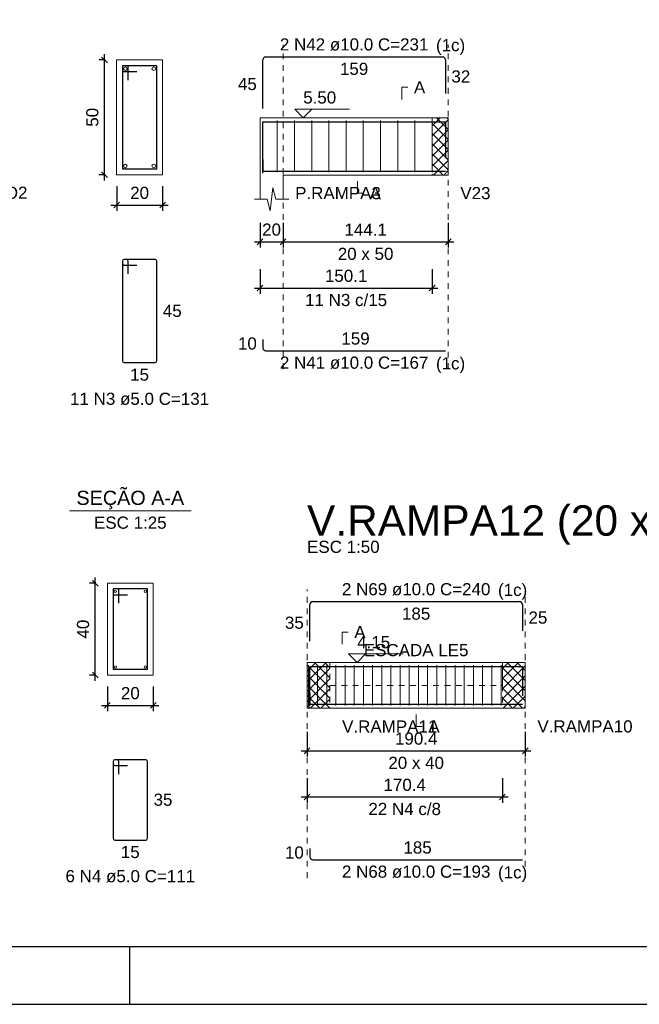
# Model space of a CAD drawing. Header units: millimetres. Extents: x 10 to 1250, y -62 to 528.
# Tile 781 of 909: x 657 to 668, y 133 to 150. Entities that reach past the tile are written whole.
import ezdxf

# ---------------------------------------------------------------- set-up
doc = ezdxf.new("R2010")
doc.units = ezdxf.units.MM
doc.header["$LTSCALE"] = 0.05
doc.linetypes.add('DOT', pattern=[6.35, 0, -6.35])
for name, color, linetype, lineweight in [('Descrição da armadura', 7, 'Continuous', 5), ('DT-Arm complementar', 5, 'Continuous', 5), ('DT-Barras na forma', 2, 'Continuous', 30), ('DT-Barras no corte', 5, 'Continuous', 5), ('DT-Barras rebatidas', 2, 'Continuous', 30), ('DT-Cotas', 9, 'Continuous', 5), ('DT-Forma', 5, 'Continuous', 5), ('DT-Hachura intersecção vigas', 9, 'Continuous', 5), ('DT-Pontilhado', 9, 'DOT', 5), ('DT-Textos', 7, 'Continuous', 5), ('DT-Título', 3, 'Continuous', 20), ('Textos armaduras', 7, 'Continuous', 5)]:
    doc.layers.add(name, color=color, linetype=linetype, lineweight=lineweight)
doc.layers.add('FOLHA_PADRÃO', color=7, linetype='Continuous')
doc.styles.add('Arial', font='arial.ttf')
doc.styles.get("Standard").update_dxf_attribs({"font": 'arial.ttf'})
doc.dimstyles.new('UM_25.000000', dxfattribs={"dimtxt": 0.18, "dimasz": 0.1, "dimexe": 0.1, "dimexo": 0.2, "dimgap": 0, "dimtad": 1, "dimtih": 1, "dimtoh": 1, "dimdec": 1, "dimlfac": 25, "dimzin": 0, "dimdsep": 46, "dimtxsty": 'Standard', "dimcen": 0.09, "dimdle": 0.1, "dimadec": 1, "dimazin": 2, "dimtfac": 1, "dimtdec": 4, "dimtofl": 0, "dimtmove": 0, "dimatfit": 3, "dimfxl": 1, "dimtolj": 1, "dimarcsym": 0})
doc.dimstyles.new('UM_50.000000', dxfattribs={"dimtxt": 0.18, "dimasz": 0.1, "dimexe": 0.1, "dimexo": 0.2, "dimgap": 0.1, "dimtad": 1, "dimdec": 1, "dimlfac": 50, "dimzin": 0, "dimdsep": 46, "dimtxsty": 'Standard', "dimblk": 'OBLIQUE', "dimcen": 0.09, "dimdle": 0.1, "dimadec": 1, "dimazin": 2, "dimtfac": 1, "dimtdec": 1, "dimtofl": 0, "dimtmove": 0, "dimatfit": 3, "dimldrblk": 'OBLIQUE', "dimfxl": 1, "dimtolj": 1, "dimarcsym": 1})
pattern_1 = [(45, (608.8148, 121.48583), (-0.08838835, 0.08838835), []), (135, (608.8148, 121.48583), (-0.08838835, -0.08838835), [])]

# ---------------------------------------------------------------- blocks, each defined once
blk = doc.blocks.new('_Oblique')
at = {"color": 0, "linetype": 'ByBlock', "lineweight": -2}
blk.add_line((-0.5, -0.5), (0.5, 0.5), dxfattribs=at)
blk = doc.blocks.new('*D2235')
at = {"layer": 'Defpoints', "color": 0, "transparency": 16777216}
for p in [(658.702, 149.148), (658.914, 149.148), (658.914, 147.148)]:
    blk.add_point(p, dxfattribs=at)
at = {"layer": 'DT-Cotas', "color": 0, "lineweight": -2, "transparency": 16777216}
for p, q in [((658.702, 147.048), (658.702, 149.248)), ((658.714, 149.148), (658.602, 149.148)), ((658.714, 147.148), (658.602, 147.148))]:
    blk.add_line(p, q, dxfattribs=at)
at = {"layer": 'DT-Cotas', "color": 0, "lineweight": -2, "transparency": 16777216, "xscale": 0.1, "yscale": 0.1, "zscale": 0.1}
for p, rotation in [((658.702, 149.148), 90), ((658.702, 147.148), 270)]:
    blk.add_blockref('_Oblique', p, dxfattribs=dict(at, rotation=rotation))
at = {"layer": 'DT-Cotas', "transparency": 16777216, "insert": (658.49, 148.148), "char_height": 0.2118, "attachment_point": 5, "rotation": 90, "style": 'Arial'}
blk.add_mtext('\\A1;50', dxfattribs=at)
blk = doc.blocks.new('*D2236')
at = {"layer": 'Defpoints', "color": 0, "transparency": 16777216}
for p in [(658.914, 147.148), (659.714, 147.148), (659.714, 146.618)]:
    blk.add_point(p, dxfattribs=at)
at = {"layer": 'DT-Cotas', "color": 0, "lineweight": -2, "transparency": 16777216}
for p, q in [((658.914, 146.948), (658.914, 146.518)), ((659.714, 146.948), (659.714, 146.518)), ((658.814, 146.618), (659.814, 146.618))]:
    blk.add_line(p, q, dxfattribs=at)
at = {"layer": 'DT-Cotas', "color": 0, "lineweight": -2, "transparency": 16777216, "xscale": 0.1, "yscale": 0.1, "zscale": 0.1, "rotation": 180}
blk.add_blockref('_Oblique', (658.914, 146.618), dxfattribs=at)
at = {"layer": 'DT-Cotas', "color": 0, "lineweight": -2, "transparency": 16777216, "xscale": 0.1, "yscale": 0.1, "zscale": 0.1}
blk.add_blockref('_Oblique', (659.714, 146.618), dxfattribs=at)
at = {"layer": 'DT-Cotas', "transparency": 16777216, "insert": (659.314, 146.83), "char_height": 0.2118, "attachment_point": 5, "rotation": 0.0057, "style": 'Arial'}
blk.add_mtext('\\A1;20', dxfattribs=at)
blk = doc.blocks.new('*D2221')
at = {"layer": 'Defpoints', "color": 0, "transparency": 16777216}
for p in [(661.416, 146.506), (661.816, 146.506), (661.816, 145.977)]:
    blk.add_point(p, dxfattribs=at)
at = {"layer": 'DT-Cotas', "color": 0, "lineweight": -2, "transparency": 16777216}
for p, q in [((661.416, 146.306), (661.416, 145.877)), ((661.816, 146.306), (661.816, 145.877)), ((661.316, 145.977), (661.916, 145.977))]:
    blk.add_line(p, q, dxfattribs=at)
at = {"layer": 'DT-Cotas', "color": 0, "lineweight": -2, "transparency": 16777216, "xscale": 0.1, "yscale": 0.1, "zscale": 0.1, "rotation": 180}
blk.add_blockref('_Oblique', (661.416, 145.977), dxfattribs=at)
at = {"layer": 'DT-Cotas', "color": 0, "lineweight": -2, "transparency": 16777216, "xscale": 0.1, "yscale": 0.1, "zscale": 0.1}
blk.add_blockref('_Oblique', (661.816, 145.977), dxfattribs=at)
at = {"layer": 'DT-Cotas', "transparency": 16777216, "insert": (661.616, 146.189), "char_height": 0.2118, "attachment_point": 5, "rotation": 0.0057, "style": 'Arial'}
blk.add_mtext('\\A1;20', dxfattribs=at)
blk = doc.blocks.new('*D2222')
at = {"layer": 'Defpoints', "color": 0, "transparency": 16777216}
for p in [(661.816, 146.506), (664.698, 146.506), (664.698, 145.977)]:
    blk.add_point(p, dxfattribs=at)
at = {"layer": 'DT-Cotas', "color": 0, "lineweight": -2, "transparency": 16777216}
for p, q in [((661.816, 146.306), (661.816, 145.877)), ((664.698, 146.306), (664.698, 145.877)), ((661.716, 145.977), (664.798, 145.977))]:
    blk.add_line(p, q, dxfattribs=at)
at = {"layer": 'DT-Cotas', "color": 0, "lineweight": -2, "transparency": 16777216, "xscale": 0.1, "yscale": 0.1, "zscale": 0.1, "rotation": 180}
blk.add_blockref('_Oblique', (661.816, 145.977), dxfattribs=at)
at = {"layer": 'DT-Cotas', "color": 0, "lineweight": -2, "transparency": 16777216, "xscale": 0.1, "yscale": 0.1, "zscale": 0.1}
blk.add_blockref('_Oblique', (664.698, 145.977), dxfattribs=at)
at = {"layer": 'DT-Cotas', "transparency": 16777216, "insert": (663.257, 146.189), "char_height": 0.2118, "attachment_point": 5, "rotation": 0.0057, "style": 'Arial'}
blk.add_mtext('\\A1;144.1', dxfattribs=at)
blk = doc.blocks.new('*D2223')
at = {"layer": 'Defpoints', "color": 0, "transparency": 16777216}
for p in [(661.416, 145.701), (664.418, 145.701), (664.418, 145.172)]:
    blk.add_point(p, dxfattribs=at)
at = {"layer": 'DT-Cotas', "color": 0, "lineweight": -2, "transparency": 16777216}
for p, q in [((661.416, 145.501), (661.416, 145.072)), ((664.418, 145.501), (664.418, 145.072)), ((661.316, 145.172), (664.518, 145.172))]:
    blk.add_line(p, q, dxfattribs=at)
at = {"layer": 'DT-Cotas', "color": 0, "lineweight": -2, "transparency": 16777216, "xscale": 0.1, "yscale": 0.1, "zscale": 0.1, "rotation": 180}
blk.add_blockref('_Oblique', (661.416, 145.172), dxfattribs=at)
at = {"layer": 'DT-Cotas', "color": 0, "lineweight": -2, "transparency": 16777216, "xscale": 0.1, "yscale": 0.1, "zscale": 0.1}
blk.add_blockref('_Oblique', (664.418, 145.172), dxfattribs=at)
at = {"layer": 'DT-Cotas', "transparency": 16777216, "insert": (662.917, 145.384), "char_height": 0.2118, "attachment_point": 5, "rotation": 0.0057, "style": 'Arial'}
blk.add_mtext('\\A1;150.1', dxfattribs=at)
blk = doc.blocks.new('*D2298')
at = {"layer": 'Defpoints', "color": 0, "transparency": 16777216}
for p in [(658.54, 140.025), (658.752, 140.025), (658.752, 138.425)]:
    blk.add_point(p, dxfattribs=at)
at = {"layer": 'DT-Cotas', "color": 0, "lineweight": -2, "transparency": 16777216}
for p, q in [((658.54, 138.325), (658.54, 140.125)), ((658.552, 140.025), (658.44, 140.025)), ((658.552, 138.425), (658.44, 138.425))]:
    blk.add_line(p, q, dxfattribs=at)
at = {"layer": 'DT-Cotas', "color": 0, "lineweight": -2, "transparency": 16777216, "xscale": 0.1, "yscale": 0.1, "zscale": 0.1}
for p, rotation in [((658.54, 140.025), 90), ((658.54, 138.425), 270)]:
    blk.add_blockref('_Oblique', p, dxfattribs=dict(at, rotation=rotation))
at = {"layer": 'DT-Cotas', "transparency": 16777216, "insert": (658.328, 139.225), "char_height": 0.2118, "attachment_point": 5, "rotation": 90, "style": 'Arial'}
blk.add_mtext('\\A1;40', dxfattribs=at)
blk = doc.blocks.new('*D2299')
at = {"layer": 'Defpoints', "color": 0, "transparency": 16777216}
for p in [(658.752, 138.425), (659.552, 138.425), (659.552, 137.896)]:
    blk.add_point(p, dxfattribs=at)
at = {"layer": 'DT-Cotas', "color": 0, "lineweight": -2, "transparency": 16777216}
for p, q in [((658.752, 138.225), (658.752, 137.796)), ((659.552, 138.225), (659.552, 137.796)), ((658.652, 137.896), (659.652, 137.896))]:
    blk.add_line(p, q, dxfattribs=at)
at = {"layer": 'DT-Cotas', "color": 0, "lineweight": -2, "transparency": 16777216, "xscale": 0.1, "yscale": 0.1, "zscale": 0.1, "rotation": 180}
blk.add_blockref('_Oblique', (658.752, 137.896), dxfattribs=at)
at = {"layer": 'DT-Cotas', "color": 0, "lineweight": -2, "transparency": 16777216, "xscale": 0.1, "yscale": 0.1, "zscale": 0.1}
blk.add_blockref('_Oblique', (659.552, 137.896), dxfattribs=at)
at = {"layer": 'DT-Cotas', "transparency": 16777216, "insert": (659.152, 138.108), "char_height": 0.2118, "attachment_point": 5, "rotation": 0.0057, "style": 'Arial'}
blk.add_mtext('\\A1;20', dxfattribs=at)
blk = doc.blocks.new('*D2309')
at = {"layer": 'Defpoints', "color": 0, "transparency": 16777216}
for p in [(662.235, 137.633), (666.042, 137.633), (666.042, 137.103)]:
    blk.add_point(p, dxfattribs=at)
at = {"layer": 'DT-Cotas', "color": 0, "lineweight": -2, "transparency": 16777216}
for p, q in [((662.235, 137.433), (662.235, 137.003)), ((666.042, 137.433), (666.042, 137.003)), ((662.135, 137.103), (666.142, 137.103))]:
    blk.add_line(p, q, dxfattribs=at)
at = {"layer": 'DT-Cotas', "color": 0, "lineweight": -2, "transparency": 16777216, "xscale": 0.1, "yscale": 0.1, "zscale": 0.1, "rotation": 180}
blk.add_blockref('_Oblique', (662.235, 137.103), dxfattribs=at)
at = {"layer": 'DT-Cotas', "color": 0, "lineweight": -2, "transparency": 16777216, "xscale": 0.1, "yscale": 0.1, "zscale": 0.1}
blk.add_blockref('_Oblique', (666.042, 137.103), dxfattribs=at)
at = {"layer": 'DT-Cotas', "transparency": 16777216, "insert": (664.139, 137.315), "char_height": 0.2118, "attachment_point": 5, "rotation": 0.0057, "style": 'Arial'}
blk.add_mtext('\\A1;190.4', dxfattribs=at)
blk = doc.blocks.new('*D2310')
at = {"layer": 'Defpoints', "color": 0, "transparency": 16777216}
for p in [(662.235, 136.828), (665.642, 136.828), (665.642, 136.299)]:
    blk.add_point(p, dxfattribs=at)
at = {"layer": 'DT-Cotas', "color": 0, "lineweight": -2, "transparency": 16777216}
for p, q in [((662.235, 136.628), (662.235, 136.199)), ((665.642, 136.628), (665.642, 136.199)), ((662.135, 136.299), (665.742, 136.299))]:
    blk.add_line(p, q, dxfattribs=at)
at = {"layer": 'DT-Cotas', "color": 0, "lineweight": -2, "transparency": 16777216, "xscale": 0.1, "yscale": 0.1, "zscale": 0.1, "rotation": 180}
blk.add_blockref('_Oblique', (662.235, 136.299), dxfattribs=at)
at = {"layer": 'DT-Cotas', "color": 0, "lineweight": -2, "transparency": 16777216, "xscale": 0.1, "yscale": 0.1, "zscale": 0.1}
blk.add_blockref('_Oblique', (665.642, 136.299), dxfattribs=at)
at = {"layer": 'DT-Cotas', "transparency": 16777216, "insert": (663.939, 136.51), "char_height": 0.2118, "attachment_point": 5, "rotation": 0.0057, "style": 'Arial'}
blk.add_mtext('\\A1;170.4', dxfattribs=at)
blk = doc.blocks.new('A1EST. 1500')
at = {"layer": 'FOLHA_PADRÃO', "color": 1, "linetype": 'Continuous'}
for p, q in [((23.5, 0), (23.5, 1)), ((0, 0), (150.008, 0))]:
    blk.add_line(p, q, dxfattribs=at)
at = {"layer": 'FOLHA_PADRÃO', "color": 6, "linetype": 'Continuous'}
blk.add_lwpolyline([(149, 58.4), (149, 1), (1, 1), (1, 58.4), (149, 58.4)], dxfattribs=at)

msp = doc.modelspace()

# ---------------------------------------------------------------- hatches: boundary and pattern name
at = {"layer": 'DT-Hachura intersecção vigas', "linetype": 'Continuous'}
h = msp.add_hatch(dxfattribs=at)
h.set_pattern_fill('ANSI37', color=256, style=0)
h.set_pattern_definition([(45, (633.59027, 120.002), (-0.08838835, 0.08838835), []), (135, (633.59027, 120.002), (-0.08838835, -0.08838835), [])])
h.paths.add_polyline_path([(664.4176, 147.1417), (664.6976, 147.1417), (664.6976, 148.1417), (664.4176, 148.1417), (664.4176, 147.1417)])
h = msp.add_hatch(dxfattribs=at)
h.set_pattern_fill('ANSI37', color=256, style=0)
h.set_pattern_definition(pattern_1)
h.paths.add_polyline_path([(662.2352, 137.8446), (662.6352, 137.8446), (662.6352, 138.6446), (662.2352, 138.6446), (662.2352, 137.8446)])
h = msp.add_hatch(dxfattribs=at)
h.set_pattern_fill('ANSI37', color=256, style=0)
h.set_pattern_definition(pattern_1)
h.paths.add_polyline_path([(665.6422, 137.8446), (666.0422, 137.8446), (666.0422, 138.6446), (665.6422, 138.6446), (665.6422, 137.8446)])

# ---------------------------------------------------------------- linework, layer by layer
at = {"layer": 'DT-Arm complementar'}
for p, q in [((661.4166, 147.1917), (661.4166, 148.0917)), ((661.7166, 147.1917), (661.7166, 148.0917)), ((662.0166, 147.1917), (662.0166, 148.0917)), ((662.3166, 147.1917), (662.3166, 148.0917)), ((662.6166, 147.1917), (662.6166, 148.0917)), ((662.9166, 147.1917), (662.9166, 148.0917)), ((663.2166, 147.1917), (663.2166, 148.0917)), ((663.5166, 147.1917), (663.5166, 148.0917)), ((663.8166, 147.1917), (663.8166, 148.0917)), ((664.1166, 147.1917), (664.1166, 148.0917)), ((664.4166, 147.1917), (664.4166, 148.0917)), ((662.2587, 137.8946), (662.2587, 138.5946)), ((662.4187, 137.8946), (662.4187, 138.5946)), ((662.5787, 137.8946), (662.5787, 138.5946)), ((662.7387, 137.8946), (662.7387, 138.5946)), ((662.8987, 137.8946), (662.8987, 138.5946)), ((663.0587, 137.8946), (663.0587, 138.5946)), ((663.2187, 137.8946), (663.2187, 138.5946)), ((663.3787, 137.8946), (663.3787, 138.5946)), ((663.5387, 137.8946), (663.5387, 138.5946)), ((663.6987, 137.8946), (663.6987, 138.5946)), ((663.8587, 137.8946), (663.8587, 138.5946)), ((664.0187, 137.8946), (664.0187, 138.5946)), ((664.1787, 137.8946), (664.1787, 138.5946)), ((664.3387, 137.8946), (664.3387, 138.5946)), ((664.4987, 137.8946), (664.4987, 138.5946)), ((664.6587, 137.8946), (664.6587, 138.5946)), ((664.8187, 137.8946), (664.8187, 138.5946)), ((664.9787, 137.8946), (664.9787, 138.5946)), ((665.1387, 137.8946), (665.1387, 138.5946)), ((665.2987, 137.8946), (665.2987, 138.5946)), ((665.4587, 137.8946), (665.4587, 138.5946)), ((665.6187, 137.8946), (665.6187, 138.5946))]:
    msp.add_line(p, q, dxfattribs=at)
at = {"layer": 'DT-Barras na forma'}
for p, q in [((659.1136, 149.0477), (659.0136, 149.0477)), ((659.0136, 149.0477), (659.0136, 147.2477)), ((659.6136, 149.0477), (659.0136, 149.0477)), ((659.0136, 149.0477), (659.0136, 148.9477)), ((659.1136, 148.7977), (659.1136, 149.0477)), ((659.6136, 147.2477), (659.6136, 149.0477)), ((659.0136, 148.9477), (659.2636, 148.9477)), ((659.0136, 147.2477), (659.6136, 147.2477)), ((658.9516, 139.9253), (658.8516, 139.9253)), ((658.8516, 139.9253), (658.8516, 138.5253)), ((659.4516, 139.9253), (658.8516, 139.9253)), ((658.8516, 139.9253), (658.8516, 139.8253)), ((658.9516, 139.6753), (658.9516, 139.9253)), ((659.4516, 138.5253), (659.4516, 139.9253)), ((658.8516, 139.8253), (659.1016, 139.8253)), ((658.8516, 138.5253), (659.4516, 138.5253))]:
    msp.add_line(p, q, dxfattribs=at)
for points in [[(661.4656, 147.1717), (661.4656, 148.0717), (664.6476, 148.0717), (664.6476, 147.4346)], [(661.4656, 147.4117), (661.4656, 147.2117), (664.6476, 147.2117)], [(662.2852, 137.8846), (662.2852, 138.5746), (665.9922, 138.5746), (665.9922, 138.065)], [(662.2852, 138.1146), (662.2852, 137.9146), (665.9922, 137.9146)]]:
    msp.add_lwpolyline(points, dxfattribs=at)
at = {"layer": 'DT-Barras no corte'}
for centre, radius in [((659.0656, 148.9957), 0.032), ((659.5616, 148.9957), 0.032), ((659.0656, 147.2997), 0.032), ((659.5616, 147.2997), 0.032), ((658.8916, 139.8853), 0.02), ((659.4116, 139.8853), 0.02), ((658.8916, 138.5653), 0.02), ((659.4116, 138.5653), 0.02)]:
    msp.add_circle(centre, radius, dxfattribs=at)
at = {"layer": 'DT-Barras rebatidas'}
for p, q in [((661.5156, 149.2013), (664.5976, 149.2013)), ((661.4656, 148.3013), (661.4656, 149.1513)), ((664.6476, 149.1513), (664.6476, 148.5642)), ((659.0136, 145.641), (659.0136, 143.901)), ((659.0136, 145.641), (659.0136, 145.601)), ((659.0836, 145.671), (659.0436, 145.671)), ((659.5836, 145.671), (659.0436, 145.671)), ((659.0436, 145.571), (659.2636, 145.571)), ((659.1136, 145.421), (659.1136, 145.641)), ((659.6136, 143.901), (659.6136, 145.641)), ((661.4656, 144.277), (661.4656, 144.127)), ((661.5156, 144.077), (664.6476, 144.077)), ((659.0436, 143.871), (659.5836, 143.871)), ((662.2852, 139.0142), (662.2852, 139.6542)), ((662.3352, 139.7042), (665.9422, 139.7042)), ((665.9922, 139.6542), (665.9922, 139.1946)), ((658.8516, 136.9186), (658.8516, 135.5786)), ((658.8516, 136.9186), (658.8516, 136.8786)), ((658.9216, 136.9486), (658.8816, 136.9486)), ((659.4216, 136.9486), (658.8816, 136.9486)), ((658.8816, 136.8486), (659.1016, 136.8486)), ((658.9516, 136.6986), (658.9516, 136.9186)), ((659.4516, 135.5786), (659.4516, 136.9186)), ((658.8816, 135.5486), (659.4216, 135.5486)), ((662.2852, 135.4036), (662.2852, 135.2536)), ((662.3352, 135.2036), (665.9922, 135.2036))]:
    msp.add_line(p, q, dxfattribs=at)
for centre, radius, start, end in [((661.5156, 149.1513), 0.05, 90, 180), ((664.5976, 149.1513), 0.05, 0, 90), ((659.0436, 145.641), 0.03, 90, 180), ((659.0436, 145.641), 0.03, 90, 180), ((659.0436, 145.601), 0.03, 180, 270), ((659.0836, 145.641), 0.03, 0, 90), ((659.5836, 145.641), 0.03, 0, 90), ((661.5156, 144.127), 0.05, 180, 270), ((659.0436, 143.901), 0.03, 180, 270), ((659.5836, 143.901), 0.03, 270, 0), ((662.3352, 139.6542), 0.05, 90, 180), ((665.9422, 139.6542), 0.05, 0, 90), ((658.8816, 136.9186), 0.03, 90, 180), ((658.8816, 136.9186), 0.03, 90, 180), ((658.8816, 136.8786), 0.03, 180, 270), ((658.9216, 136.9186), 0.03, 0, 90), ((659.4216, 136.9186), 0.03, 0, 90), ((658.8816, 135.5786), 0.03, 180, 270), ((659.4216, 135.5786), 0.03, 270, 0), ((662.3352, 135.2536), 0.05, 180, 270)]:
    msp.add_arc(centre, radius, start, end, dxfattribs=at)
at = {"layer": 'DT-Forma'}
for p, q in [((659.7136, 149.1477), (658.9136, 149.1477)), ((658.9136, 149.1477), (658.9136, 149.1477)), ((658.9136, 149.1477), (658.9136, 147.1477)), ((659.7136, 147.1477), (659.7136, 149.1477)), ((659.7136, 149.1477), (659.7136, 149.1477)), ((661.4156, 148.1417), (661.8156, 148.1417)), ((661.8156, 148.1417), (664.4176, 148.1417)), ((664.4176, 148.1417), (664.6976, 148.1417)), ((658.9136, 147.1477), (659.7136, 147.1477)), ((658.9136, 147.1477), (658.9136, 147.1477)), ((659.7136, 147.1477), (659.7136, 147.1477)), ((661.4156, 147.1417), (661.4156, 146.7181)), ((661.8156, 146.7181), (661.8156, 147.1417)), ((661.8156, 147.1417), (664.4176, 147.1417)), ((664.4176, 147.1417), (664.6976, 147.1417)), ((661.5906, 146.5181), (661.6406, 146.9181)), ((661.6406, 146.9181), (661.6906, 146.7181)), ((661.3156, 146.7181), (661.5406, 146.7181)), ((661.5406, 146.7181), (661.5906, 146.5181)), ((661.6906, 146.7181), (661.9156, 146.7181)), ((659.5516, 140.0253), (658.7516, 140.0253)), ((658.7516, 140.0253), (658.7516, 140.0253)), ((658.7516, 140.0253), (658.7516, 138.4253)), ((659.5516, 138.4253), (659.5516, 140.0253)), ((659.5516, 140.0253), (659.5516, 140.0253)), ((662.2352, 138.6446), (662.6352, 138.6446)), ((662.6352, 138.6446), (665.6422, 138.6446)), ((665.6422, 138.6446), (666.0422, 138.6446)), ((658.7516, 138.4253), (659.5516, 138.4253)), ((658.7516, 138.4253), (658.7516, 138.4253)), ((659.5516, 138.4253), (659.5516, 138.4253)), ((662.2352, 137.8446), (662.6352, 137.8446)), ((662.6352, 137.8446), (665.6422, 137.8446)), ((665.6422, 137.8446), (666.0422, 137.8446))]:
    msp.add_line(p, q, dxfattribs=at)
at = {"layer": 'DT-Forma', "linetype": 'Continuous'}
for p, q in [((661.4156, 147.1417), (661.4156, 148.1417)), ((664.6976, 148.1417), (664.6976, 147.1417)), ((662.2352, 137.8446), (662.2352, 138.6446)), ((666.0422, 138.6446), (666.0422, 137.8446))]:
    msp.add_line(p, q, dxfattribs=at)
at = {"layer": 'DT-Pontilhado', "ltscale": 0.2}
for p, q in [((661.8156, 143.7593), (661.8156, 149.4131)), ((664.6976, 143.7593), (664.6976, 149.4131)), ((664.4176, 148.1417), (664.4176, 147.1417)), ((662.2352, 134.8859), (662.2352, 139.916)), ((666.0422, 134.8859), (666.0422, 139.916)), ((662.6352, 138.6446), (662.6352, 137.8446)), ((665.6422, 138.6446), (665.6422, 137.8446))]:
    msp.add_line(p, q, dxfattribs=at)
msp.add_lwpolyline([(662.6352, 138.6446), (662.6352, 138.2432), (665.6422, 138.2432), (665.6422, 138.6446), (662.6352, 138.6446)], close=True, dxfattribs=at)
at = {"layer": 'DT-Textos'}
msp.add_line((658.0926, 141.2902), (660.2106, 141.2902), dxfattribs=at)
for points in [[(663.8881, 148.4594), (663.8881, 148.6712), (663.994, 148.6712)], [(662.3162, 148.2899), (662.168, 148.1417), (662.0197, 148.2899), (662.9728, 148.2899)], [(663.1166, 147.0358), (663.1166, 146.824), (663.2225, 146.824)], [(662.847, 138.9623), (662.847, 139.1741), (662.9529, 139.1741)], [(663.2573, 138.7929), (663.1091, 138.6446), (662.9608, 138.7929), (663.9139, 138.7929)], [(664.1387, 137.7387), (664.1387, 137.5269), (664.2446, 137.5269)]]:
    msp.add_lwpolyline(points, dxfattribs=at)

# ---------------------------------------------------------------- block references
msp.add_blockref('A1EST. 1500', (635.6409, 132.6844))

# ---------------------------------------------------------------- texts
at = {"layer": 'Descrição da armadura', "linetype": 'Continuous', "char_height": 0.2118, "attachment_point": 8, "line_spacing_factor": 0.798, "style": 'Arial'}
for s, insert, width in [('2 N42 ø10.0 C=231', (663.0566, 149.3072), 5.194653), ('11 N3 c/15', (662.9166, 144.8542), 2.869342), ('2 N41 ø10.0 C=167', (663.0566, 143.7593), 5.194653), ('11 N3 ø5.0 C=131', (659.3136, 143.1297), 4.8647), ('2 N69 ø10.0 C=240', (664.1387, 139.8101), 5.194653), ('22 N4 c/8', (663.9387, 135.9808), 2.539389), ('2 N68 ø10.0 C=193', (664.1387, 134.8859), 5.194653), ('6 N4 ø5.0 C=111', (659.1516, 134.8073), 4.534748)]:
    msp.add_mtext(s, dxfattribs=dict(at, insert=insert, width=width))
at = {"layer": 'DT-Textos', "line_spacing_factor": 0.798, "style": 'Arial'}
for s, insert, char_height, width, attachment_point in [('(1c)', (664.4843, 149.237), 0.2118, 1.009083, 7), ('A', (664.0999, 148.5653), 0.2118, 0.390816, 7), ('5.50', (662.168, 148.3852), 0.2118, 1.140404, 7), ('P.MURO2', (656.0099, 146.7241), 0.2118, 2.669621, 7), ('P.RAMPA3', (662.0274, 146.7181), 0.2118, 2.963161, 7), ('A', (663.3284, 146.7181), 0.2118, 0.390816, 7), ('V23', (664.9094, 146.7181), 0.2118, 1.042557, 7), ('20 x 50', (663.2566, 145.6591), 0.2118, 1.922035, 8), ('(1c)', (664.4843, 143.689), 0.2118, 1.009083, 7), ('SEÇÃO A-A', (659.1518, 141.3144), 0.2471, 4.254532, 8), ('ESC 1:25', (659.1516, 140.9725), 0.2118, 2.507973, 8), ('ESC 1:50', (662.2352, 140.5514), 0.2118, 2.507973, 7), ('(1c)', (665.5668, 139.7398), 0.2118, 1.009083, 7), ('A', (663.0588, 139.0682), 0.2118, 0.390816, 7), ('4.15', (663.1091, 138.8882), 0.2118, 1.140404, 7), ('ESCADA LE5', (664.1387, 138.7505), 0.2118, 3.614902, 8), ('V.RAMPA11', (662.847, 137.421), 0.2118, 3.289032, 7), ('A', (664.3505, 137.421), 0.2118, 0.390816, 7), ('V.RAMPA10', (666.254, 137.421), 0.2118, 3.289032, 7), ('20 x 40', (664.1387, 136.7856), 0.2118, 1.922035, 8), ('(1c)', (665.5668, 134.8158), 0.2118, 1.009083, 7)]:
    msp.add_mtext(s, dxfattribs=dict(at, insert=insert, char_height=char_height, width=width, attachment_point=attachment_point))
at = {"layer": 'DT-Título', "insert": (662.2348, 140.6948), "char_height": 0.5295, "width": 15.370941, "attachment_point": 7, "line_spacing_factor": 0.798, "style": 'Arial'}
msp.add_mtext('V.RAMPA12 (20 x 40)', dxfattribs=at)
at = {"layer": 'Textos armaduras', "linetype": 'Continuous', "char_height": 0.2118, "attachment_point": 7, "line_spacing_factor": 0.798, "style": 'Arial'}
for s, insert, width in [('159', (662.8092, 148.8836), 0.989858), ('32', (664.7535, 148.7518), 0.659905), ('45', (661.0298, 148.6204), 0.659905), ('45', (659.7195, 144.6651), 0.659905), ('10', (661.0298, 144.0961), 0.659905), ('159', (662.8342, 144.1829), 0.989858), ('15', (659.1486, 143.5533), 0.659905), ('185', (663.8912, 139.3865), 0.989858), ('25', (666.0981, 139.3185), 0.659905), ('35', (661.8494, 139.2283), 0.659905), ('35', (659.5575, 136.1427), 0.659905), ('15', (658.9866, 135.2309), 0.659905), ('10', (661.8494, 135.2227), 0.659905), ('185', (663.9162, 135.3095), 0.989858)]:
    msp.add_mtext(s, dxfattribs=dict(at, insert=insert, width=width))

# ---------------------------------------------------------------- dimensions: what is measured, and where the dimension line sits
at = {"layer": 'DT-Cotas'}
for base, p1, p2, picture, middle in [((658.7018, 149.1477), (658.9136, 147.1477), (658.9136, 149.1477), '*D2235', (658.49, 148.1477)), ((658.5398, 140.0253), (658.7516, 138.4253), (658.7516, 140.0253), '*D2298', (658.328, 139.2253))]:
    dim = msp.add_linear_dim(base=base, p1=p1, p2=p2, angle=90, dimstyle='UM_25.000000', override={"dimtxt": 0.2118, "dimasz": 0.1, "dimexe": 0.1, "dimexo": 0.2, "dimtad": 1, "dimtih": 0, "dimtoh": 0, "dimdec": 1, "dimlfac": 25, "dimzin": 8, "dimtxsty": 'Arial', "dimblk": 'Oblique', "dimblk1": 'Oblique', "dimblk2": 'Oblique', "dimsah": 1, "dimdle": 0.1, "dimse1": 0, "dimse2": 0, "dimclrt": 256, "dimadec": 1, "dimazin": 3, "dimtmove": 2, "dimldrblk": 'Oblique'}, dxfattribs=at)
    dim.commit()
    dim.dimension.update_dxf_attribs({"geometry": picture, "text_midpoint": middle, "dimtype": 160, "text_rotation": 90})
for base, p1, p2, dimstyle, override, picture, middle, turn in [((659.7136, 146.6182), (658.9136, 147.1477), (659.7136, 147.1477), 'UM_25.000000', {"dimtxt": 0.2118, "dimasz": 0.1, "dimexe": 0.1, "dimexo": 0.2, "dimtad": 1, "dimtih": 0, "dimtoh": 0, "dimdec": 1, "dimlfac": 25, "dimzin": 8, "dimtxsty": 'Arial', "dimblk": 'Oblique', "dimblk1": 'Oblique', "dimblk2": 'Oblique', "dimsah": 1, "dimdle": 0.1, "dimse1": 0, "dimse2": 0, "dimclrt": 256, "dimadec": 1, "dimazin": 3, "dimtmove": 2, "dimldrblk": 'Oblique'}, '*D2236', (659.3136, 146.83), 0.00573), ((661.8156, 145.9768), (661.4156, 146.5063), (661.8156, 146.5063), 'UM_50.000000', {"dimtxt": 0.2118, "dimasz": 0.1, "dimexe": 0.1, "dimexo": 0.2, "dimtad": 1, "dimtih": 0, "dimtoh": 0, "dimdec": 1, "dimlfac": 50, "dimzin": 8, "dimtxsty": 'Arial', "dimblk": 'Oblique', "dimblk1": 'Oblique', "dimblk2": 'Oblique', "dimsah": 1, "dimdle": 0.1, "dimse1": 0, "dimse2": 0, "dimclrt": 256, "dimadec": 1, "dimazin": 3, "dimtmove": 2, "dimldrblk": 'Oblique'}, '*D2221', (661.6156, 146.1886), 0.00573), ((664.6976, 145.9768), (661.8156, 146.5063), (664.6976, 146.5063), 'UM_50.000000', {"dimtxt": 0.2118, "dimasz": 0.1, "dimexe": 0.1, "dimexo": 0.2, "dimtad": 1, "dimtih": 0, "dimtoh": 0, "dimdec": 1, "dimlfac": 50, "dimzin": 8, "dimtxsty": 'Arial', "dimblk": 'Oblique', "dimblk1": 'Oblique', "dimblk2": 'Oblique', "dimsah": 1, "dimdle": 0.1, "dimse1": 0, "dimse2": 0, "dimclrt": 256, "dimadec": 1, "dimazin": 3, "dimtmove": 2, "dimldrblk": 'Oblique'}, '*D2222', (663.2566, 146.1886), 0.00573), ((664.4176, 145.1719), (661.4156, 145.7014), (664.4176, 145.7014), 'UM_50.000000', {"dimtxt": 0.2118, "dimasz": 0.1, "dimexe": 0.1, "dimexo": 0.2, "dimtad": 1, "dimtih": 0, "dimtoh": 0, "dimdec": 1, "dimlfac": 50, "dimzin": 8, "dimtxsty": 'Arial', "dimblk": 'Oblique', "dimblk1": 'Oblique', "dimblk2": 'Oblique', "dimsah": 1, "dimdle": 0.1, "dimse1": 0, "dimse2": 0, "dimclrt": 256, "dimadec": 1, "dimazin": 3, "dimtmove": 2, "dimldrblk": 'Oblique'}, '*D2223', (662.9166, 145.3837), 0.00573), ((659.5516, 137.8958), (658.7516, 138.4253), (659.5516, 138.4253), 'UM_25.000000', {"dimtxt": 0.2118, "dimasz": 0.1, "dimexe": 0.1, "dimexo": 0.2, "dimtad": 1, "dimtih": 0, "dimtoh": 0, "dimdec": 1, "dimlfac": 25, "dimzin": 8, "dimtxsty": 'Arial', "dimblk": 'Oblique', "dimblk1": 'Oblique', "dimblk2": 'Oblique', "dimsah": 1, "dimdle": 0.1, "dimse1": 0, "dimse2": 0, "dimclrt": 256, "dimadec": 1, "dimazin": 3, "dimtmove": 2, "dimldrblk": 'Oblique'}, '*D2299', (659.1516, 138.1076), 0.00573), ((666.0422115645, 137.1033460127), (662.2352115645, 137.6328460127), (666.0422115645, 137.6328460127), 'UM_50.000000', {"dimtxt": 0.2118, "dimasz": 0.1, "dimexe": 0.1, "dimexo": 0.2, "dimtad": 1, "dimtih": 0, "dimtoh": 0, "dimdec": 1, "dimlfac": 50, "dimzin": 8, "dimtxsty": 'Arial', "dimblk": 'Oblique', "dimblk1": 'Oblique', "dimblk2": 'Oblique', "dimsah": 1, "dimdle": 0.1, "dimse1": 0, "dimse2": 0, "dimclrt": 256, "dimadec": 1, "dimazin": 3, "dimtmove": 2, "dimldrblk": 'Oblique'}, '*D2309', (664.1387115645, 137.3151460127), 0.005729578), ((665.6422115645, 136.2985060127), (662.2352115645, 136.8280060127), (665.6422115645, 136.8280060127), 'UM_50.000000', {"dimtxt": 0.2118, "dimasz": 0.1, "dimexe": 0.1, "dimexo": 0.2, "dimtad": 1, "dimtih": 0, "dimtoh": 0, "dimdec": 1, "dimlfac": 50, "dimzin": 8, "dimtxsty": 'Arial', "dimblk": 'Oblique', "dimblk1": 'Oblique', "dimblk2": 'Oblique', "dimsah": 1, "dimdle": 0.1, "dimse1": 0, "dimse2": 0, "dimclrt": 256, "dimadec": 1, "dimazin": 3, "dimtmove": 2, "dimldrblk": 'Oblique'}, '*D2310', (663.9387115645, 136.5103060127), 0.005729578)]:
    dim = msp.add_linear_dim(base=base, p1=p1, p2=p2, dimstyle=dimstyle, override=override, dxfattribs=at)
    dim.commit()
    dim.dimension.update_dxf_attribs({"geometry": picture, "text_midpoint": middle, "dimtype": 160, "text_rotation": turn})

doc.saveas('drawing.dxf')
